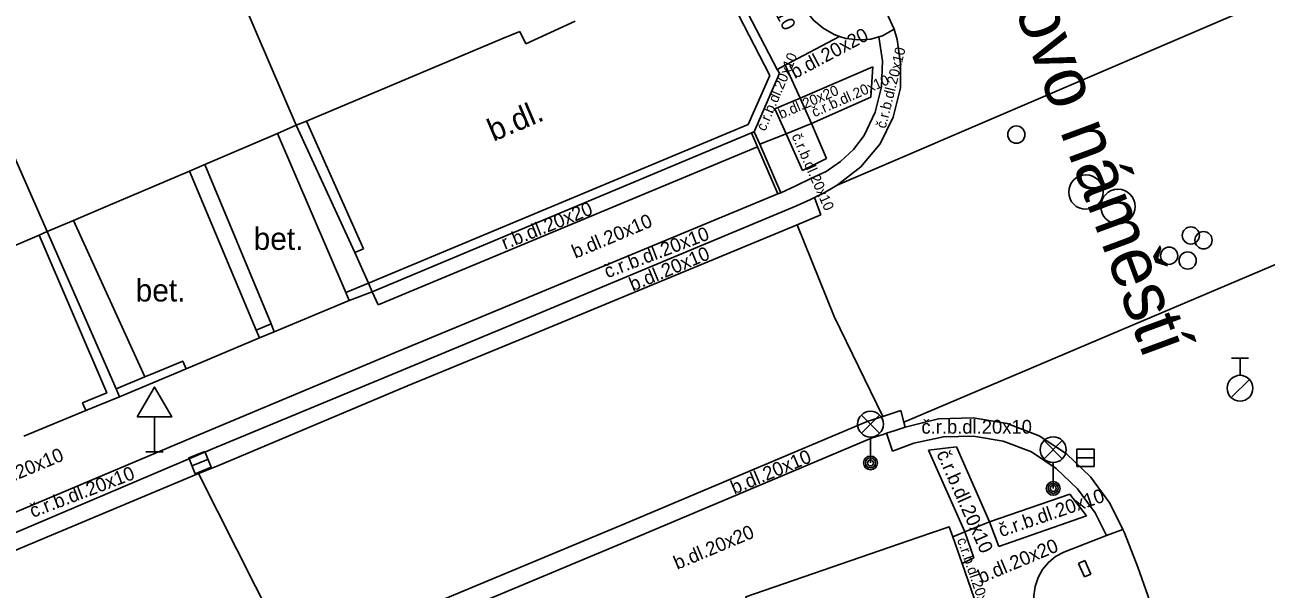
# Model space of a CAD drawing. Extents: x -596229 to -595156, y -1161237 to -1159376.
# Drawn here: x -595920.66 to -595884.58, y -1160746.62 to -1160730.22 of the extents above; entities that cross this region are included whole.
import ezdxf

# ---------------------------------------------------------------- set-up
doc = ezdxf.new("R2010")
doc.units = 0
for name, color, linetype in [('Level 27', 7, 'Continuous'), ('Level 28', 7, 'Continuous'), ('Level 31', 7, 'Continuous'), ('Level 33', 7, 'Continuous'), ('Level 34', 7, 'Continuous'), ('Nazvy ulic', 7, 'Continuous'), ('silnoproud - povrch.  znaky a  RIS  skut. velikost', 7, 'Continuous'), ('Specificka linie pasportu komunikaci', 7, 'Continuous'), ('TM - budovy zdene_ betonove - VP', 7, 'Continuous'), ('TM - chodniky - VP', 7, 'Continuous'), ('TM - komunikace - VP', 7, 'Continuous'), ('TM - letecke snimky - pomocna linie', 7, 'Continuous'), ('TM - plot drateny_ kovovy - VP', 7, 'Continuous'), ('TM - podezdivka plotu - VP', 7, 'Continuous'), ('TM - popis povrchu', 7, 'Continuous'), ('TM - rozhrani mezi zpev. plochami mezi sebou - VP', 7, 'Continuous'), ('TM - rozhrani ploch obecne - VP', 7, 'Continuous')]:
    doc.layers.add(name, color=color, linetype=linetype)

msp = doc.modelspace()

# ---------------------------------------------------------------- linework, layer by layer
at = {"layer": 'Level 27'}
for p, q in [((-595915.338, -1160742.846), (-595915.802, -1160743.034)), ((-595890.08, -1160742.8), (-595889.58, -1160742.8))]:
    msp.add_line(p, q, dxfattribs=at)
for points in [[(-595915.432, -1160742.615), (-595915.895, -1160742.802), (-595915.708, -1160743.265), (-595915.245, -1160743.078)], [(-595890.08, -1160743.05), (-595889.58, -1160743.05), (-595889.58, -1160742.55), (-595890.08, -1160742.55)]]:
    msp.add_lwpolyline(points, close=True, dxfattribs=at)
for centre in [(-595889.82, -1160735.08), (-595888.89, -1160735.5)]:
    msp.add_circle(centre, 0.5, dxfattribs=at)
at = {"layer": 'Level 28'}
for p, q in [((-595885.59, -1160739.905), (-595885.09, -1160739.905)), ((-595885.34, -1160740.405), (-595885.34, -1160739.905)), ((-595885.598, -1160741.052), (-595885.068, -1160740.522))]:
    msp.add_line(p, q, dxfattribs=at)
for centre, radius in [((-595886.77, -1160736.34), 0.25), ((-595886.4, -1160736.48), 0.25), ((-595887.4, -1160736.93), 0.25), ((-595886.86, -1160737.07), 0.25), ((-595885.34, -1160740.78), 0.375)]:
    msp.add_circle(centre, radius, dxfattribs=at)
at = {"layer": 'Level 31'}
msp.add_circle((-595891.84, -1160733.41), 0.25, dxfattribs=at)
at = {"layer": 'Level 33'}
for p, q in [((-595896.345, -1160742.09), (-595895.815, -1160741.56)), ((-595896.345, -1160741.56), (-595895.815, -1160742.09)), ((-595896.08, -1160742.2), (-595896.08, -1160742.95)), ((-595891.035, -1160742.83), (-595890.505, -1160742.3)), ((-595891.035, -1160742.3), (-595890.505, -1160742.83)), ((-595890.77, -1160742.94), (-595890.77, -1160743.69))]:
    msp.add_line(p, q, dxfattribs=at)
for centre, radius in [((-595896.08, -1160741.825), 0.375), ((-595890.77, -1160742.565), 0.375), ((-595896.08, -1160742.95), 0.2), ((-595896.08, -1160742.95), 0.145), ((-595896.08, -1160742.95), 0.0876), ((-595890.77, -1160743.69), 0.2), ((-595890.77, -1160743.69), 0.145), ((-595890.77, -1160743.69), 0.0876)]:
    msp.add_circle(centre, radius, dxfattribs=at)
at = {"layer": 'Level 34'}
for p, q in [((-595916.89, -1160741.612), (-595916.89, -1160742.63)), ((-595917.14, -1160742.63), (-595916.64, -1160742.63))]:
    msp.add_line(p, q, dxfattribs=at)
msp.add_lwpolyline([(-595917.39, -1160741.612), (-595916.39, -1160741.612), (-595916.89, -1160740.746)], close=True, dxfattribs=at)
at = {"layer": 'silnoproud - povrch.  znaky a  RIS  skut. velikost'}
for points in [[(-595889.85, -1160745.79), (-595890.03, -1160745.87)], [(-595890.03, -1160745.87), (-595889.86, -1160746.26)], [(-595889.68, -1160746.18), (-595889.85, -1160745.79)], [(-595889.86, -1160746.26), (-595889.68, -1160746.18)]]:
    msp.add_lwpolyline(points, dxfattribs=at)
at = {"layer": 'Specificka linie pasportu komunikaci'}
for points in [[(-595897.05, -1160734.88), (-595885.28, -1160729.83)], [(-595881, -1160735.78), (-595895.11, -1160741.77)], [(-595919.25, -1160735.91), (-595917.17, -1160740.45)], [(-595895.72, -1160741.6), (-595897.14, -1160738.7), (-595898.21, -1160736.03)], [(-595912.85, -1160748.73), (-595915.61, -1160743.26)]]:
    msp.add_lwpolyline(points, dxfattribs=at)
at = {"layer": 'TM - budovy zdene_ betonove - VP'}
for points in [[(-595916.68, -1160724.05), (-595912.77, -1160733.14)], [(-595920.01, -1160736.23), (-595924.24, -1160726.6)], [(-595904.66, -1160730.11), (-595906.1, -1160730.77)], [(-595906.8, -1160730.63), (-595912.47, -1160733.02)], [(-595906.27, -1160730.41), (-595906.8, -1160730.63)], [(-595906.1, -1160730.77), (-595906.27, -1160730.41)], [(-595912.77, -1160733.14), (-595913.32, -1160733.38)], [(-595912.47, -1160733.02), (-595912.77, -1160733.14)], [(-595913.32, -1160733.38), (-595915.43, -1160734.28)], [(-595915.43, -1160734.28), (-595915.87, -1160734.47)], [(-595915.87, -1160734.47), (-595918.25, -1160735.48), (-595919.25, -1160735.91)], [(-595919.25, -1160735.91), (-595920.01, -1160736.23)], [(-595920.24, -1160736.33), (-595925.33, -1160738.5)], [(-595920.01, -1160736.23), (-595920.24, -1160736.33)]]:
    msp.add_lwpolyline(points, dxfattribs=at)
at = {"layer": 'TM - chodniky - VP'}
for points in [[(-595898.79, -1160731.52), (-595900.36, -1160728.5)], [(-595898.13, -1160729.48), (-595897.96, -1160729.8), (-595897.74, -1160730.09), (-595897.46, -1160730.32), (-595897.14, -1160730.5), (-595896.98, -1160730.56)], [(-595895.84, -1160730.57), (-595895.73, -1160730.54), (-595895.39, -1160730.35)], [(-595896.98, -1160730.56), (-595896.8, -1160730.62), (-595896.43, -1160730.66), (-595896.07, -1160730.64), (-595895.84, -1160730.57)], [(-595899.46, -1160733.33), (-595898.77, -1160731.74)], [(-595898.73, -1160731.63), (-595898.79, -1160731.52)], [(-595898.77, -1160731.74), (-595898.73, -1160731.63)], [(-595899.54, -1160733.36), (-595910.56, -1160737.98)], [(-595899.46, -1160733.33), (-595899.54, -1160733.36)], [(-595893.69, -1160745.1), (-595893.79, -1160744.81), (-595894.7, -1160745.12)], [(-595894.7, -1160745.12), (-595899.7, -1160746.84), (-595899.67, -1160746.92)], [(-595893.42, -1160745.87), (-595893.69, -1160745.1)], [(-595889.22, -1160745.06), (-595890.46, -1160745.54)], [(-595888.75, -1160744.88), (-595889.22, -1160745.06)], [(-595890.46, -1160745.54), (-595890.7, -1160745.67), (-595890.91, -1160745.84), (-595891.08, -1160746.05), (-595891.21, -1160746.28), (-595891.29, -1160746.54), (-595891.33, -1160746.81), (-595891.31, -1160747.08), (-595891.24, -1160747.34)], [(-595892.65, -1160748.08), (-595893.42, -1160745.87)]]:
    msp.add_lwpolyline(points, dxfattribs=at)
at = {"layer": 'TM - komunikace - VP'}
for points in [[(-595896.2, -1160728.58), (-595895.39, -1160730.35)], [(-595895.39, -1160730.35), (-595895.31, -1160730.65), (-595895.21, -1160731.35), (-595895.21, -1160732.05)], [(-595895.21, -1160732.05), (-595895.42, -1160732.9), (-595895.8, -1160733.68), (-595896.36, -1160734.35), (-595897.05, -1160734.88)], [(-595897.05, -1160734.88), (-595897.43, -1160735.1), (-595897.71, -1160735.24)], [(-595897.71, -1160735.24), (-595897.82, -1160735.3), (-595898.23, -1160735.48)], [(-595906.05, -1160738.74), (-595898.23, -1160735.48)], [(-595909.71, -1160740.26), (-595906.05, -1160738.74)], [(-595915.21, -1160742.54), (-595909.71, -1160740.26)], [(-595895.07, -1160741.91), (-595895.39, -1160742.02), (-595895.62, -1160742.09)], [(-595895.07, -1160741.91), (-595894.1, -1160741.67), (-595893.1, -1160741.64), (-595892.11, -1160741.8)], [(-595892.11, -1160741.8), (-595891.18, -1160742.16)], [(-595903.04, -1160745.18), (-595896.03, -1160742.22)], [(-595895.62, -1160742.09), (-595895.71, -1160742.12), (-595896.03, -1160742.22)], [(-595891.18, -1160742.16), (-595890.38, -1160742.69), (-595889.69, -1160743.35), (-595889.12, -1160744.12), (-595888.75, -1160744.88)], [(-595923.07, -1160745.88), (-595915.21, -1160742.54)], [(-595903.04, -1160745.18), (-595915.61, -1160750.43)], [(-595888.75, -1160744.88), (-595888.7, -1160744.98)], [(-595888.7, -1160744.98), (-595888.31, -1160745.98)], [(-595888.31, -1160745.98), (-595887.26, -1160748.94)]]:
    msp.add_lwpolyline(points, dxfattribs=at)
at = {"layer": 'TM - letecke snimky - pomocna linie'}
for points in [[(-595911.33, -1160738), (-595913.32, -1160733.38)], [(-595913.5, -1160738.91), (-595915.43, -1160734.28)]]:
    msp.add_lwpolyline(points, dxfattribs=at)
at = {"layer": 'TM - plot drateny_ kovovy - VP'}
for points in [[(-595911.07, -1160736.84), (-595912.77, -1160733.14)], [(-595920.24, -1160736.33), (-595918.28, -1160740.91), (-595918.98, -1160741.2), (-595918.89, -1160741.43)], [(-595910.67, -1160737.73), (-595911.07, -1160736.84)], [(-595910.67, -1160737.73), (-595911.33, -1160738)], [(-595910.56, -1160737.98), (-595910.67, -1160737.73)], [(-595911.33, -1160738), (-595911.23, -1160738.23)], [(-595913.5, -1160738.91), (-595913.94, -1160739.09)], [(-595913.41, -1160739.14), (-595913.5, -1160738.91)], [(-595913.94, -1160739.09), (-595913.84, -1160739.32)], [(-595915.97, -1160740.22), (-595916.07, -1160739.99), (-595916.86, -1160740.32), (-595917.17, -1160740.45)], [(-595917.17, -1160740.45), (-595918.01, -1160740.8)]]:
    msp.add_lwpolyline(points, dxfattribs=at)
at = {"layer": 'TM - podezdivka plotu - VP'}
for points in [[(-595918.01, -1160740.8), (-595920.01, -1160736.23)], [(-595911.23, -1160738.23), (-595913.41, -1160739.14)], [(-595910.56, -1160737.98), (-595911.23, -1160738.23)], [(-595913.84, -1160739.32), (-595915.97, -1160740.22)], [(-595913.41, -1160739.14), (-595913.84, -1160739.32)], [(-595915.97, -1160740.22), (-595917.91, -1160741.03)], [(-595917.91, -1160741.03), (-595918.01, -1160740.8)], [(-595917.91, -1160741.03), (-595918.89, -1160741.43)], [(-595918.89, -1160741.43), (-595920.69, -1160742.17)]]:
    msp.add_lwpolyline(points, dxfattribs=at)
at = {"layer": 'TM - rozhrani mezi zpev. plochami mezi sebou - VP'}
for points in [[(-595904.74, -1160720.58), (-595899.01, -1160731.69)], [(-595898.56, -1160731.39), (-595896.98, -1160730.56)], [(-595896.26, -1160733.44), (-595895.94, -1160732.76), (-595895.76, -1160732.02), (-595895.73, -1160731.27), (-595895.84, -1160730.57)], [(-595898.79, -1160731.52), (-595898.56, -1160731.39)], [(-595898.56, -1160731.39), (-595898.12, -1160732.35)], [(-595896.01, -1160731.44), (-595898.12, -1160732.35)], [(-595896.07, -1160732.32), (-595896.01, -1160731.44)], [(-595899.01, -1160731.69), (-595899.64, -1160733.12)], [(-595898.86, -1160732.66), (-595898.12, -1160732.35)], [(-595898.12, -1160732.35), (-595897.8, -1160733.09)], [(-595897.8, -1160733.09), (-595896.07, -1160732.32)], [(-595898.53, -1160733.39), (-595898.86, -1160732.66)], [(-595912.47, -1160733.02), (-595910.82, -1160736.73)], [(-595899.64, -1160733.12), (-595910.67, -1160737.73)], [(-595898.53, -1160733.39), (-595897.8, -1160733.09)], [(-595897.8, -1160733.09), (-595897.36, -1160734.1)], [(-595899.36, -1160733.77), (-595899.54, -1160733.36)], [(-595899.3, -1160733.69), (-595899.46, -1160733.33)], [(-595899.3, -1160733.69), (-595898.53, -1160733.39)], [(-595898.06, -1160734.45), (-595898.53, -1160733.39)], [(-595896.26, -1160733.44), (-595896.57, -1160733.84), (-595896.95, -1160734.19), (-595897.37, -1160734.48)], [(-595910.39, -1160738.36), (-595899.36, -1160733.77)], [(-595898.77, -1160735.13), (-595899.36, -1160733.77)], [(-595898.69, -1160735.1), (-595899.3, -1160733.69)], [(-595897.36, -1160734.1), (-595898.06, -1160734.45)], [(-595898.25, -1160734.9), (-595897.81, -1160734.69)], [(-595897.81, -1160734.69), (-595897.37, -1160734.48)], [(-595898.69, -1160735.1), (-595898.25, -1160734.9)], [(-595906.29, -1160738.25), (-595898.77, -1160735.13)], [(-595898.77, -1160735.13), (-595898.69, -1160735.1)], [(-595897.52, -1160735.74), (-595897.71, -1160735.24)], [(-595898.21, -1160736.03), (-595897.52, -1160735.74)], [(-595905.84, -1160739.19), (-595898.21, -1160736.03)], [(-595910.82, -1160736.73), (-595911.07, -1160736.84)], [(-595910.56, -1160737.98), (-595910.39, -1160738.36)], [(-595909.92, -1160739.75), (-595906.29, -1160738.25)], [(-595909.54, -1160740.71), (-595905.84, -1160739.19)], [(-595915.42, -1160742.06), (-595909.92, -1160739.75)], [(-595915.05, -1160743.03), (-595909.54, -1160740.71)], [(-595895.72, -1160741.6), (-595895.2, -1160741.43)], [(-595895.2, -1160741.43), (-595895.11, -1160741.77)], [(-595903.25, -1160744.73), (-595896.18, -1160741.75)], [(-595896.18, -1160741.75), (-595895.72, -1160741.6)], [(-595895.11, -1160741.77), (-595895.07, -1160741.91)], [(-595922.75, -1160745.15), (-595915.42, -1160742.06)], [(-595895.62, -1160742.09), (-595895.44, -1160742.61)], [(-595894.82, -1160742.38), (-595893.96, -1160742.19), (-595893.09, -1160742.17), (-595892.22, -1160742.32), (-595891.4, -1160742.63)], [(-595895.44, -1160742.61), (-595894.82, -1160742.38)], [(-595893.58, -1160742.48), (-595894.39, -1160742.58)], [(-595894.39, -1160742.58), (-595893.34, -1160744.95)], [(-595892.62, -1160744.66), (-595893.58, -1160742.48)], [(-595891.4, -1160742.63), (-595890.68, -1160743.11), (-595890.06, -1160743.7), (-595889.55, -1160744.4), (-595889.22, -1160745.06)], [(-595921.88, -1160745.88), (-595915.61, -1160743.26)], [(-595915.61, -1160743.26), (-595915.05, -1160743.03)], [(-595890.29, -1160743.86), (-595892.62, -1160744.66)], [(-595889.8, -1160744.49), (-595890.29, -1160743.86)], [(-595912.85, -1160748.73), (-595903.25, -1160744.73)], [(-595893.34, -1160744.95), (-595892.62, -1160744.66)], [(-595892.62, -1160744.66), (-595892.35, -1160745.38)], [(-595892.35, -1160745.38), (-595889.8, -1160744.49)], [(-595893.34, -1160744.95), (-595893.69, -1160745.1)], [(-595893.34, -1160744.95), (-595893.08, -1160745.71)], [(-595893.08, -1160745.71), (-595893.42, -1160745.87)]]:
    msp.add_lwpolyline(points, dxfattribs=at)
at = {"layer": 'TM - rozhrani ploch obecne - VP'}
msp.add_lwpolyline([(-595915.87, -1160734.47), (-595913.94, -1160739.09)], dxfattribs=at)

# ---------------------------------------------------------------- texts
at = {"layer": 'Nazvy ulic'}
msp.add_text('Karáskovo náměstí', height=1.5, rotation=290.3038, dxfattribs=at).set_placement((-595894.064, -1160723.89))
at = {"layer": 'TM - popis povrchu'}
for s, height, rotation, p in [('b.dl.20x10', 0.4, 297.3792, (-595899.72, -1160728.23)), ('b.dl.20x20', 0.4, 28, (-595898.28, -1160731.8)), ('č.r.b.dl.20x10', 0.3, 67, (-595899.14, -1160733.33)), ('č.r.b.dl.20x10', 0.3, 76, (-595895.64, -1160733.25)), ('č.r.b.dl.20x10', 0.3, 24, (-595897.71, -1160732.91)), ('b.dl.20x20', 0.3, 23, (-595898.68, -1160732.96)), ('b.dl.', 0.65, 23, (-595907.04, -1160733.62)), ('č.r.b.dl.20x10', 0.3, 294, (-595898.38, -1160733.45)), ('r.b.dl.20x20', 0.39999, 21.9893, (-595906.71, -1160736.76)), ('b.dl.20x10', 0.4, 22.7921, (-595904.66, -1160737.02)), ('č.r.b.dl.20x10', 0.39999, 20.9091, (-595903.73, -1160737.59)), ('b.dl.20x10', 0.4, 22.7921, (-595902.99, -1160737.97)), ('b.dl.20x10', 0.4, 22.7921, (-595921.77, -1160743.82)), ('b.dl.20x10', 0.4, 22.7921, (-595900.04, -1160743.87)), ('č.r.b.dl.20x10', 0.39999, 294, (-595894.17, -1160742.68)), ('č.r.b.dl.20x10', 0.39999, 20.9091, (-595920.43, -1160744.55)), ('č.r.b.dl.20x10', 0.39999, 19, (-595892.28, -1160745.11)), ('b.dl.20x20', 0.4, 22.7921, (-595901.7, -1160746.06)), ('č.r.b.dl.20x10', 0.3, 289, (-595893.57, -1160745.18)), ('b.dl.20x20', 0.4, 22.7921, (-595892.86, -1160746.46))]:
    msp.add_text(s, height=height, rotation=rotation, dxfattribs=at).set_placement(p)
for s, height, p in [('bet.', 0.65, (-595914.01, -1160736.76)), ('bet.', 0.65, (-595917.44, -1160738.26)), ('č.r.b.dl.20x10', 0.39999, (-595894.6, -1160742.1))]:
    msp.add_text(s, height=height, dxfattribs=at).set_placement(p)

doc.saveas('drawing.dxf')
